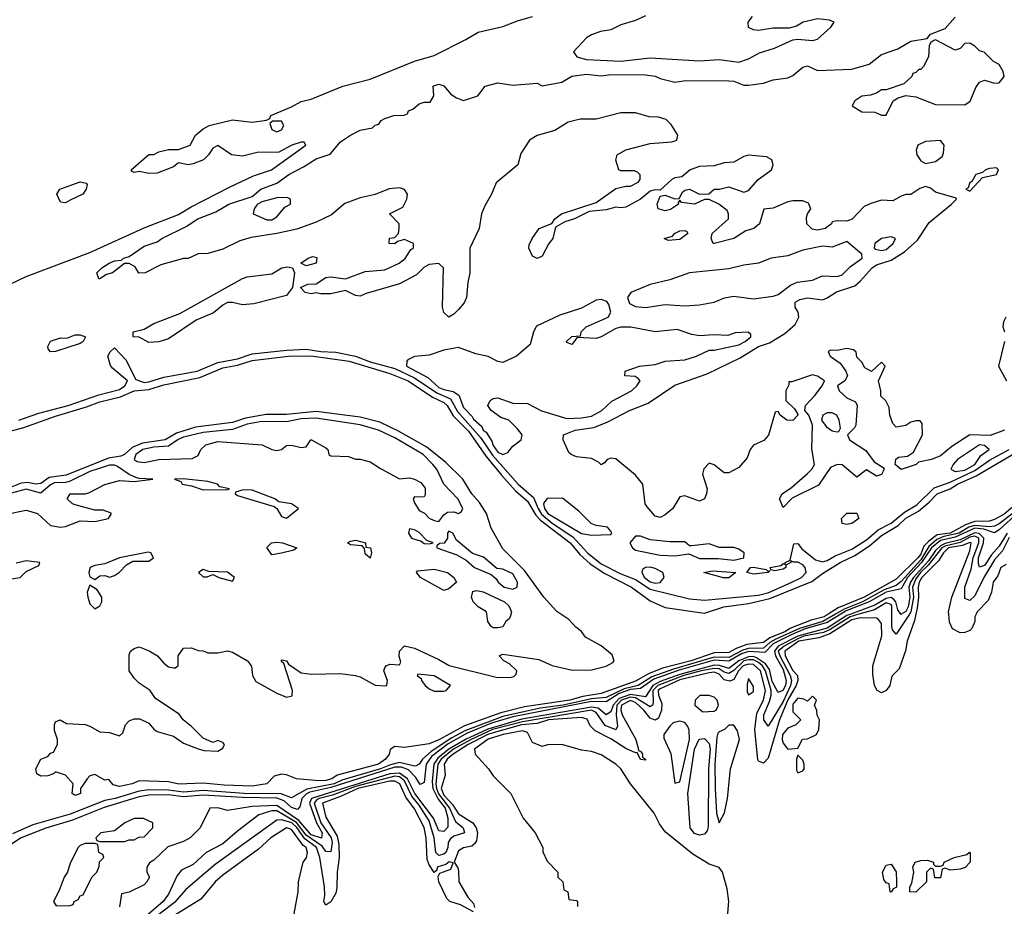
# Model space of a CAD drawing. Header units: inches. Extents: x 2348352 to 2479776, y 460422 to 613655.
# Tile 549 of 590: x 2461384 to 2465390, y 578811 to 582421. Entities that reach past the tile are written whole.
import ezdxf

# ---------------------------------------------------------------- set-up
doc = ezdxf.new("R2010")
doc.units = ezdxf.units.IN
doc.header["$MEASUREMENT"] = 0
doc.layers.add('C4567', color=7, linetype='Continuous')
doc.layers.add('C4568', color=7, linetype='Continuous')

msp = doc.modelspace()

# ---------------------------------------------------------------- linework, layer by layer
at = {"layer": 'C4567', "color": 4}
for points, elevation in [([(2464725.5, 580000), (2464670, 579965.6), (2464580.1, 579939.9), (2464523.4, 579916.6), (2464450, 579879.9), (2464415.9, 579844.1), (2464350, 579848.4), (2464321, 579839), (2464270, 579808.2), (2464210, 579812.4), (2464067.7, 579772.3), (2463963.9, 579736.1), (2463910, 579697), (2463870, 579692.8), (2463822.7, 579677.3), (2463770, 579643), (2463710, 579644), (2463390, 579582.6), (2463303.6, 579556.4), (2463204.4, 579515.6), (2463127.4, 579472.6), (2463059, 579421), (2463037.6, 579390), (2463030, 579315.3), (2463014, 579306), (2462995.6, 579335.6), (2462965.9, 579365.9), (2462937.8, 579377.8), (2462910, 579377.8), (2462650, 579294.4), (2462564.1, 579275.9), (2462550.9, 579269.1), (2462532.1, 579250), (2462524.4, 579215.6), (2462515, 579204.9), (2462490, 579213.7), (2462460.7, 579240.7), (2462430, 579251.7), (2462290, 579253.3), (2462130, 579263.8), (2462050, 579255.8), (2461990, 579264.8), (2461910, 579263.7), (2461870, 579256.9), (2461727.6, 579212.4), (2461598.5, 579161.5), (2461490, 579129.1), (2461390, 579089), (2461317.7, 579042.3)], 16), ([(2464703.3, 580000), (2464652.4, 579970), (2464557.5, 579942.5), (2464461.1, 579898.9), (2464435.6, 579884.4), (2464410, 579861.7), (2464350, 579860.9), (2464326, 579854), (2464270, 579823.6), (2464210, 579824.7), (2464043.7, 579776.3), (2463955.5, 579744.5), (2463900.2, 579710), (2463843.4, 579696.6), (2463770, 579660.8), (2463710, 579656.1), (2463595.3, 579630), (2463502.1, 579617.9), (2463350, 579583), (2463195.1, 579524.9), (2463142.7, 579497.3), (2463058.6, 579441.4), (2463023.2, 579410), (2463010, 579389.6), (2462997.1, 579382.9), (2462990, 579381.1), (2462930, 579395.8), (2462892.6, 579387.4), (2462852, 579370), (2462695.4, 579324.6), (2462663.6, 579310), (2462552, 579288), (2462490, 579252.8), (2462448.5, 579268.5), (2462298, 579270), (2462130, 579281.8), (2462050, 579275.2), (2461990, 579283.7), (2461910, 579284.6), (2461870, 579279.3), (2461773, 579250), (2461730, 579241.8), (2461590, 579185.6), (2461437.2, 579142.8), (2461354.6, 579105.4)], 12), ([(2464673.7, 580000), (2464657.8, 579990), (2464604.4, 579975.6), (2464518.1, 579941.9), (2464500.2, 579930), (2464435.7, 579904.3), (2464410, 579884.9), (2464343.3, 579876.6), (2464299.3, 579860.7), (2464270, 579844.4), (2464210, 579842.3), (2464116.5, 579810), (2464000, 579780), (2463942.1, 579757.9), (2463890, 579727.6), (2463750, 579677.8), (2463674.9, 579665.1), (2463623, 579650), (2463437.6, 579622.4), (2463342.1, 579597.9), (2463194, 579546), (2463090, 579489), (2463050, 579472.3), (2462950, 579457.2), (2462910, 579462), (2462891.1, 579448.9), (2462886.8, 579430), (2462873, 579410), (2462844, 579390), (2462675.4, 579344.6), (2462654.4, 579330), (2462630, 579323.2), (2462601.1, 579321.1), (2462510, 579329.3), (2462470, 579346), (2462450, 579349.3), (2462419.9, 579340.1), (2462390.3, 579309.7), (2462330, 579300.5), (2462216.7, 579303.3), (2462130, 579312.3), (2462031.4, 579308.6), (2461990, 579317), (2461870, 579321.2), (2461842, 579310), (2461790, 579299), (2461764.7, 579304.7), (2461747.3, 579327.3), (2461730, 579324), (2461690, 579348), (2461670, 579342), (2461658, 579330), (2461632, 579290), (2461632, 579270), (2461610, 579262), (2461598, 579270), (2461602, 579310), (2461570, 579344), (2461530, 579358), (2461522, 579350), (2461498.5, 579341.5), (2461470, 579340.9), (2461454, 579350), (2461449.4, 579370), (2461469.5, 579410.5), (2461499, 579421), (2461510, 579434), (2461522, 579438), (2461538, 579470), (2461538, 579490), (2461526.3, 579526.3), (2461526, 579550), (2461530, 579562), (2461549.4, 579570.6), (2461574.4, 579554.4), (2461650.8, 579550.8), (2461670, 579544.7), (2461710, 579521), (2461750, 579518), (2461790, 579504.7), (2461803.1, 579516.9), (2461814, 579550), (2461830, 579566), (2461850, 579574), (2461873.4, 579573.4), (2461910, 579556), (2461930, 579531.3), (2461942.8, 579522.8), (2462010, 579502.8), (2462050, 579474.8), (2462110, 579451.3), (2462134.6, 579445.4), (2462190, 579442), (2462210, 579454), (2462218, 579470), (2462210, 579478), (2462190, 579486), (2462170, 579478), (2462130, 579495.3), (2462083.2, 579543.2), (2462048.7, 579570), (2462032.9, 579592.9), (2461936.4, 579656.4), (2461915.3, 579690), (2461870, 579719), (2461850, 579739), (2461829.5, 579770), (2461830, 579834), (2461835.3, 579850), (2461850, 579861), (2461870, 579866.8), (2461910.4, 579850.3), (2461944.7, 579830), (2461970, 579801), (2461990, 579786), (2462010, 579782), (2462018, 579782), (2462028.4, 579791.6), (2462029.2, 579830), (2462050, 579862), (2462083.6, 579863.6), (2462110, 579852), (2462130, 579851.3), (2462150, 579842.8), (2462190, 579842.8), (2462230, 579851), (2462250, 579846), (2462310.7, 579810.7), (2462319.8, 579799.8), (2462326.8, 579786.8), (2462330.7, 579750), (2462345.5, 579725.5), (2462430, 579678.8), (2462470, 579662.8), (2462492.5, 579667.5), (2462494, 579690), (2462459, 579799), (2462450, 579808), (2462450, 579814), (2462470, 579810.8), (2462477.3, 579797.3), (2462530, 579760.7), (2462570, 579755.5), (2462690, 579758), (2462749.4, 579750.6), (2462770, 579745.5), (2462830, 579710.6), (2462871.9, 579708.1), (2462878, 579710), (2462881.2, 579730), (2462866, 579770), (2462870, 579782), (2462875.3, 579790), (2462890, 579797.3), (2462930, 579794), (2462935.3, 579804.7), (2462928.7, 579828.7), (2462929, 579850), (2462950, 579870.6), (2462990, 579861.6), (2463090, 579815.8), (2463131.8, 579791.8), (2463323.1, 579743.1), (2463378, 579742), (2463394.2, 579745.9), (2463403.7, 579756.3), (2463406.6, 579770), (2463377.7, 579797.7), (2463354, 579810), (2463335.3, 579830), (2463350, 579837.3), (2463496.1, 579816.1), (2463550, 579790.8), (2463632.8, 579772.8), (2463710, 579773.7), (2463770, 579788.8), (2463796.8, 579803.2), (2463802.4, 579810), (2463795.3, 579835.3), (2463750, 579871.2), (2463686.2, 579906.2), (2463669.5, 579930), (2463646.7, 579946.7), (2463618, 579978), (2463586.1, 580000)], 8), ([(2464765.2, 580000), (2464750, 579994.4), (2464670, 579943.5), (2464550, 579910.6), (2464470.7, 579870), (2464455.4, 579850), (2464458.8, 579830), (2464490, 579775.5), (2464503.3, 579730), (2464500.4, 579710), (2464489.6, 579689.6), (2464470, 579681.6), (2464446.1, 579726.1), (2464434.9, 579774.9), (2464418.6, 579798.6), (2464382.5, 579822.5), (2464370, 579827.6), (2464350, 579826.9), (2464310.6, 579810), (2464270, 579778.4), (2464231.5, 579791.5), (2464210, 579792.2), (2464070, 579754.6), (2463990, 579725.9), (2463960.7, 579710), (2463930, 579663.2), (2463870, 579673.3), (2463823.8, 579656.2), (2463799, 579630), (2463790, 579602.4), (2463770.2, 579589.8), (2463737.5, 579617.5), (2463710, 579621.9), (2463427.7, 579572.3), (2463288.2, 579531.8), (2463197.5, 579490), (2463130, 579450.2), (2463085.6, 579414.4), (2463069, 579390), (2463061.7, 579318.3), (2463064.7, 579290), (2463087, 579247), (2463115.6, 579210), (2463126.1, 579170), (2463126.4, 579133.6), (2463110, 579114.8), (2463090, 579118.3), (2463067.6, 579170), (2462991.2, 579270), (2462961.8, 579330), (2462930, 579353.4), (2462890, 579350.7), (2462570.8, 579250), (2462562.6, 579230), (2462591.9, 579150), (2462614.5, 579110), (2462612.2, 579087.8), (2462570, 579101.7), (2462519.5, 579159.5), (2462430, 579220.7), (2462330, 579217.7), (2462230, 579201.2), (2462190, 579212.3), (2462158, 579210), (2462118, 579130), (2462078, 579090), (2462050, 579074), (2461986.8, 579053.2), (2461930, 578998), (2461911.6, 578988.4), (2461902, 578970), (2461902, 578950), (2461912, 578930), (2461902, 578910), (2461890, 578898), (2461830, 578868), (2461798, 578862), (2461790, 578808)], 24), ([(2464798, 580000), (2464763.1, 579990), (2464682.3, 579937.7), (2464654.3, 579925.7), (2464574.9, 579910), (2464550, 579899.8), (2464495.1, 579870), (2464470.7, 579850), (2464476.6, 579830), (2464518.7, 579750), (2464523.9, 579730), (2464521, 579710), (2464490, 579644.5), (2464430, 579544.5), (2464411.5, 579570), (2464412.4, 579590), (2464435.2, 579644.8), (2464441.9, 579670), (2464441.2, 579690), (2464418.8, 579770), (2464406.4, 579790), (2464390, 579803.2), (2464370, 579814.3), (2464350, 579814.8), (2464330, 579809.9), (2464290, 579770.4), (2464270, 579758.1), (2464250, 579764.3), (2464230, 579777.2), (2464210, 579779.6), (2464156.5, 579770), (2464086.7, 579750), (2463980.8, 579710), (2463960.7, 579690), (2463961.1, 579638.9), (2463958.9, 579630), (2463950, 579623.5), (2463890, 579658.9), (2463870, 579661.8), (2463832.2, 579650), (2463813.9, 579630), (2463810.6, 579590.6), (2463815.8, 579544.2), (2463810.3, 579529.8), (2463766.3, 579546.3), (2463730, 579599.8), (2463710, 579609.2), (2463430, 579562.2), (2463308.3, 579530), (2463221.4, 579490), (2463149.1, 579450), (2463098.6, 579410), (2463085.8, 579390), (2463076.9, 579310), (2463079.5, 579290), (2463088.5, 579268.5), (2463133.2, 579210), (2463156.7, 579156.7), (2463188.2, 579130), (2463193.4, 579110), (2463150, 579096.8), (2463135.3, 579084.7), (2463126.9, 579070), (2463126, 579050), (2463118.6, 579030), (2463110, 579022.9), (2463090, 579017.8), (2463077.2, 579030), (2463070.8, 579090), (2463050, 579159.2), (2463010, 579222.9), (2462979.4, 579259.4), (2462950, 579321), (2462930, 579337.6), (2462910, 579340.9), (2462750, 579298.9), (2462657.2, 579262.8), (2462602.4, 579250), (2462590, 579241.4), (2462582, 579230), (2462610, 579150.3), (2462650.8, 579090), (2462655.6, 579070), (2462650, 579033.2), (2462630, 579033.6), (2462615.4, 579055.4), (2462550, 579100.4), (2462510, 579152.1), (2462430, 579199.5), (2462410, 579199.8), (2462357.3, 579182.7), (2462270, 579116.9), (2462210, 579065.1), (2462143, 579030), (2462090, 578981.6), (2462042, 578958), (2462024.3, 578935.7), (2461990, 578859.6), (2461967.6, 578830), (2461808, 578692)], 28), ([(2465030.3, 580000), (2465025.1, 579974.9), (2464995.5, 579890), (2464988.5, 579851.5), (2464962.8, 579777.2), (2464932.8, 579747.2), (2464924.9, 579710), (2464910, 579689.4), (2464890, 579679.5), (2464873.2, 579690), (2464862.7, 579710), (2464855.3, 579755.3), (2464856, 579790), (2464891.9, 579911.9), (2464890, 579962), (2464878.7, 579978.7), (2464870, 579983.7), (2464805.5, 579985.5), (2464770, 579977.2), (2464680.1, 579919.9), (2464636.1, 579903.9), (2464554.7, 579890), (2464497.6, 579850), (2464498, 579830), (2464530, 579771.5), (2464549.2, 579750), (2464549.5, 579730), (2464543.7, 579710), (2464510, 579650.8), (2464476, 579570), (2464430, 579414), (2464410, 579393.2), (2464390, 579401.2), (2464387.1, 579407.1), (2464375, 579530), (2464383.4, 579596.6), (2464410, 579650.4), (2464418.3, 579690), (2464398, 579770), (2464370, 579795.3), (2464350, 579797.3), (2464328.3, 579790), (2464309.1, 579770), (2464290, 579734.5), (2464273, 579727), (2464250, 579732.8), (2464230, 579756.3), (2464210, 579763.4), (2464190, 579761.8), (2464070, 579732.6), (2463990, 579695.6), (2463982.5, 579690), (2463983, 579670), (2463996.3, 579636.3), (2463995.9, 579610), (2463982.8, 579577.3), (2463970, 579568.3), (2463950, 579576.4), (2463924, 579610), (2463890, 579641.2), (2463870, 579648.3), (2463832.2, 579630), (2463829.6, 579610), (2463835.2, 579590), (2463890.4, 579490), (2463903.6, 579443.6), (2463910, 579442), (2463918, 579430), (2463918, 579418), (2463930.5, 579410.5), (2463930, 579406), (2463910, 579409), (2463896.4, 579436.4), (2463890, 579435.3), (2463850, 579453.3), (2463790, 579493.1), (2463725.4, 579525.4), (2463705.1, 579545.1), (2463693.2, 579573.2), (2463670, 579579.3), (2463536, 579570), (2463490, 579555.7), (2463425.3, 579550), (2463291.2, 579511.2), (2463208.7, 579470), (2463147.8, 579430), (2463123.8, 579410), (2463111.6, 579390), (2463115.8, 579344.2), (2463099.4, 579290), (2463110, 579263.2), (2463145.2, 579225.2), (2463170, 579186.7), (2463227.2, 579150), (2463240.9, 579130), (2463246.5, 579110), (2463242.4, 579077.6), (2463234.6, 579065.4), (2463223.8, 579056.2), (2463190, 579049.2), (2463170, 579037.2), (2463151.3, 578990), (2463166.8, 578966.8), (2463170, 578954), (2463170.7, 578910), (2463207.7, 578847.7), (2463230, 578822), (2463234.8, 578805.2)], 32), ([(2463382.5, 580000), (2463382, 579998), (2463376.8, 579983.2), (2463362, 579970), (2463350, 579948.7), (2463330, 579944), (2463310, 579945.2), (2463302, 579950), (2463288.7, 579970), (2463285.2, 580000)], 8), ([(2465004.1, 580000), (2464950, 579919.3), (2464935.9, 579935.9), (2464933.3, 579950), (2464932.7, 580000)], 28), ([(2464971.2, 580000), (2464970, 579999.3), (2464969.5, 580000)], 24), ([(2465275.6, 580000), (2465270.8, 579990), (2465271, 579970), (2465257.5, 579942.5), (2465250, 579934), (2465230, 579925.2), (2465210, 579924), (2465180.1, 579940.1), (2465167, 579967), (2465164.4, 580000)], 32), ([(2464262, 578750), (2464269.4, 578830.6), (2464262.5, 578882.5), (2464244, 578950), (2464230, 578968.7), (2464190, 578982), (2464123.2, 579023.2), (2464010, 579114), (2463986.8, 579146.8), (2463965.2, 579190), (2463869.6, 579309.6), (2463829.6, 579370), (2463809.4, 579390), (2463750, 579427), (2463710, 579440.9), (2463670, 579446), (2463590, 579469), (2463531.6, 579468.4), (2463510, 579462), (2463470, 579478), (2463450, 579518), (2463430, 579525.2), (2463351, 579510), (2463290, 579490.9), (2463234, 579450), (2463238, 579430), (2463292, 579370), (2463310, 579342), (2463382, 579270), (2463432, 579170), (2463482, 579110), (2463512, 579050), (2463512.7, 579032.7), (2463530, 578994), (2463574, 578950), (2463574, 578930), (2463594, 578910), (2463598, 578878), (2463614, 578870), (2463618, 578838), (2463650, 578834), (2463654, 578830), (2463654, 578810)], 36), ([(2463230, 578788), (2463177.2, 578817.2), (2463134, 578830), (2463122, 578842), (2463089, 578910), (2463087.3, 578932.7), (2463094, 578946), (2463138, 578962), (2463148, 578988), (2463131.9, 578991.9), (2463118.6, 578981.4), (2463082.8, 578970), (2463082, 578958), (2463070, 578948), (2463050, 578979), (2463041.5, 579001.5), (2463038.2, 579090), (2463030, 579131.8), (2462990, 579207.3), (2462955.4, 579255.4), (2462930.6, 579310), (2462910, 579320.7), (2462890, 579320.8), (2462760.3, 579290), (2462690, 579257.5), (2462615.8, 579230), (2462630, 579174), (2462676.3, 579096.3), (2462682.7, 579062.7), (2462684.6, 579010), (2462676.5, 578950), (2462674.6, 578885.4), (2462670, 578864), (2462650, 578829), (2462630, 578815.3), (2462621.2, 578830), (2462625.6, 578854.4), (2462624.4, 578890), (2462605.8, 579010), (2462591.8, 579050), (2462544.9, 579084.9), (2462511.9, 579131.9), (2462491, 579150), (2462450, 579163.2), (2462430, 579161), (2462179, 578981), (2462060.3, 578879.7), (2462013.7, 578826.4), (2461910, 578745.8)], 32), ([(2462496, 578750), (2462517.2, 578870), (2462519, 578910), (2462537.2, 578990), (2462551.5, 579008.5), (2462555.6, 579030), (2462549.6, 579050), (2462537.8, 579057.8), (2462490, 579124), (2462470, 579130.7), (2462406, 579090), (2462356.1, 579043.9), (2462210, 578937.6), (2462179.3, 578910), (2462120.6, 578839.4), (2461930, 578722.3)], 36)]:
    msp.add_lwpolyline(points, dxfattribs=dict(at, elevation=elevation))
for points, elevation in [([(2463003.6, 579756.4), (2463002, 579750), (2463018, 579738), (2463018.8, 579730), (2463034, 579710), (2463050, 579696.3), (2463070, 579686.4), (2463110, 579686.7), (2463119, 579690), (2463137.2, 579710), (2463070, 579749.4)], 8), ([(2464350, 579738), (2464344.5, 579715.5), (2464344.5, 579684.5), (2464350, 579672), (2464370, 579684.7), (2464370, 579706)], 36), ([(2464190, 579669), (2464151.3, 579668.7), (2464132, 579650), (2464131.3, 579630), (2464163, 579603), (2464210, 579604.7), (2464218, 579610), (2464228, 579630), (2464222, 579650), (2464210, 579662)], 36), ([(2464610, 579666), (2464590, 579646), (2464574.6, 579654.6), (2464550, 579658.4), (2464530, 579634), (2464530, 579602), (2464562, 579570), (2464542, 579550), (2464510, 579536.2), (2464488.4, 579510), (2464486.2, 579490), (2464490, 579474.8), (2464510, 579450.7), (2464550, 579454), (2464569.2, 579490.8), (2464590, 579492), (2464626, 579510), (2464635.3, 579530), (2464638, 579570), (2464628.4, 579588.4), (2464627.3, 579607.3), (2464618, 579630), (2464626, 579650)], 36), ([(2464070, 579565.1), (2464042.9, 579557.1), (2464030, 579544.5), (2464005.5, 579510), (2464004.4, 579495.6), (2464032.8, 579432.7), (2464050, 579312), (2464070, 579318), (2464109.7, 579490), (2464108.1, 579528.1), (2464102.7, 579542.7), (2464090, 579559.3)], 36), ([(2464290, 579548), (2464270, 579548), (2464252, 579530), (2464230, 579521.2), (2464224.4, 579515.6), (2464220.8, 579499.2), (2464212, 579390), (2464213.2, 579290), (2464218.9, 579190), (2464230, 579150.8), (2464251.5, 579191.5), (2464264, 579250), (2464275.8, 579370), (2464312.3, 579490), (2464305.2, 579525.2)], 36), ([(2464150, 579099.8), (2464130, 579107.4), (2464111.9, 579130), (2464102.7, 579270), (2464130, 579450.5), (2464149.2, 579490.8), (2464170, 579494.4), (2464190, 579473.7), (2464193.5, 579450), (2464186.7, 579370), (2464185.4, 579134.6), (2464181.5, 579118.5), (2464170, 579103.9)], 32), ([(2464550, 579426), (2464544.7, 579410), (2464545.4, 579365.4), (2464550, 579354), (2464570, 579362), (2464575.3, 579370), (2464575.3, 579390), (2464570, 579406)], 36), ([(2461850, 579168.7), (2461812, 579150), (2461770, 579118), (2461714, 579110), (2461694, 579090), (2461698, 579078), (2461710, 579074), (2461810, 579074), (2461830, 579082), (2461850, 579082), (2461868.4, 579091.6), (2461890, 579094), (2461926, 579130), (2461926, 579150), (2461888.4, 579168.4)], 24), ([(2461690, 579066), (2461650, 579066), (2461630, 579058), (2461622, 579050), (2461590, 578986), (2461578, 578950), (2461564.7, 578930), (2461545.4, 578874.6), (2461522, 578830), (2461532.7, 578812.7), (2461590, 578814), (2461602, 578818), (2461606, 578830), (2461622, 578838), (2461630, 578854), (2461642, 578858), (2461678, 578930), (2461698, 578950), (2461707.3, 578972.7), (2461708.4, 578991.6), (2461726, 579010), (2461722, 579022), (2461706, 579030), (2461702, 579062)], 24), ([(2465170, 578958), (2465150, 578966), (2465138, 578962), (2465130, 578926), (2465107.3, 578927.3), (2465102, 578962), (2465090, 578966), (2465074, 578950), (2465074, 578910), (2465030, 578868.7), (2465006, 578870), (2465006, 578890), (2465014.6, 578905.4), (2465022, 578950), (2465018, 578970), (2465028, 578990), (2465050, 578997.3), (2465078, 578998), (2465102, 578990), (2465102, 578982), (2465110, 578974), (2465130, 578974), (2465142, 578978), (2465146, 578990), (2465186, 579010), (2465238, 579022), (2465249, 579031), (2465252, 579030), (2465251.3, 578990), (2465230.7, 578969.3), (2465210, 578962)], 32), ([(2464930, 578868), (2464926, 578870), (2464922, 578902), (2464910, 578906), (2464900.4, 578920.4), (2464895.3, 578950), (2464910, 578978), (2464930, 578982), (2464950.8, 578950.8), (2464952, 578910), (2464952, 578888), (2464938, 578882)], 32)]:
    msp.add_lwpolyline(points, close=True, dxfattribs=dict(at, elevation=elevation))
at = {"layer": 'C4568', "color": 4}
for points, elevation in [([(2461250, 581298.7), (2461410, 581375.6), (2461670, 581472.9), (2461890, 581572.7), (2462030, 581627.9), (2462081.2, 581658.8), (2462240.4, 581739.6), (2462335.6, 581784.4), (2462409.2, 581810), (2462548, 581910), (2462542, 581922), (2462530, 581922), (2462492, 581910), (2462438.8, 581881.2), (2462350, 581879.3), (2462290, 581865.2), (2462246, 581870), (2462190, 581908), (2462170, 581898), (2462152, 581870), (2462132, 581850), (2462090, 581834), (2462069.2, 581829.2), (2462030, 581838), (2462010, 581822), (2461943.6, 581796.4), (2461910, 581794), (2461870, 581802), (2461850, 581798), (2461842, 581802), (2461838, 581810), (2461910, 581871.3), (2461930, 581872), (2461950, 581882), (2461990, 581892), (2462030, 581892), (2462078, 581910), (2462099, 581950), (2462130, 581976.3), (2462155.3, 581990), (2462250, 582012.7), (2462330, 582004), (2462388, 582012), (2462402, 582018), (2462406, 582030), (2462490, 582065.5), (2462530, 582088), (2462570, 582096.4), (2462699, 582150), (2462810, 582178), (2462990, 582251.8), (2463070, 582275.3), (2463199.7, 582340.2), (2463250, 582370.3), (2463350, 582392.7), (2463410, 582416.5), (2463470, 582433.6)], 16), ([(2465391, 580750), (2465332.7, 580727.3), (2465250, 580729.7), (2465177, 580683), (2465130, 580645.2), (2465094, 580630), (2465041, 580619), (2465032, 580610), (2464970, 580589), (2464946, 580610), (2464948.4, 580631.6), (2464960.4, 580639.6), (2464996.4, 580643.6), (2465020.4, 580659.6), (2465058, 580730), (2465056.4, 580776.4), (2465047.3, 580787.3), (2465030, 580788), (2465010, 580782), (2464990, 580768.7), (2464950, 580762), (2464936.5, 580776.5), (2464924, 580810), (2464922, 580842), (2464908.4, 580868.4), (2464888, 580888), (2464888, 580910), (2464878, 580950), (2464906, 581010), (2464890, 581026), (2464850, 580988), (2464823.1, 581003.1), (2464810, 581026), (2464790, 581046), (2464787.3, 581067.3), (2464776.4, 581076.4), (2464750, 581082), (2464710, 581074), (2464684.7, 581075.3), (2464674, 581070), (2464682, 581050), (2464722, 581022), (2464746, 580990), (2464752, 580970), (2464742, 580950), (2464712, 580930), (2464718, 580910), (2464750, 580881), (2464784.7, 580864.7), (2464792, 580850), (2464786, 580770), (2464781, 580759), (2464752, 580730), (2464761, 580710), (2464827.1, 580667.1), (2464860.7, 580620.7), (2464898, 580598), (2464902, 580590), (2464891, 580569), (2464870, 580562), (2464830, 580588), (2464790, 580558), (2464730, 580607.6), (2464710, 580609.7), (2464683.2, 580596.8), (2464634.1, 580525.9), (2464527.4, 580472.6), (2464490, 580434), (2464475.1, 580470), (2464486.6, 580490), (2464524.2, 580515.8), (2464590, 580572.4), (2464607.6, 580590), (2464617.6, 580610), (2464606.8, 580673.2), (2464609.3, 580770), (2464595.3, 580810), (2464578, 580830), (2464582, 580850), (2464619, 580890), (2464648.7, 580930), (2464658, 580950), (2464630, 580968.7), (2464610, 580974), (2464526, 580946), (2464514, 580946), (2464514, 580934), (2464502, 580910), (2464502, 580870), (2464536.9, 580836.9), (2464552, 580812), (2464530, 580788.7), (2464506, 580790), (2464478, 580810), (2464470, 580826), (2464458, 580822), (2464430.4, 580729.6), (2464412.4, 580707.6), (2464370, 580688.7), (2464356, 580670), (2464343.5, 580636.5), (2464310, 580598), (2464270, 580575.3), (2464250, 580575.3), (2464210, 580608), (2464190, 580615.3), (2464167.5, 580592.5), (2464162.8, 580570), (2464180.7, 580510), (2464179.1, 580490), (2464170.4, 580469.6), (2464150, 580460.9), (2464090, 580482), (2464070, 580478), (2464041, 580430), (2464010, 580404), (2463990, 580394), (2463970, 580399), (2463936.6, 580436.6), (2463929.4, 580450), (2463919.3, 580530), (2463890, 580566), (2463810, 580633.2), (2463790, 580635.3), (2463774, 580630), (2463763.6, 580616.4), (2463750, 580608.7), (2463739.3, 580619.3), (2463710, 580634), (2463650, 580641.2), (2463628, 580650), (2463619, 580659), (2463596, 580710), (2463597.2, 580730), (2463644, 580750), (2463719.8, 580760.2), (2463776.6, 580783.4), (2463865.2, 580830), (2463940.6, 580859.4), (2464050, 580932.7), (2464181.3, 580978.7), (2464315.8, 581044.2), (2464390, 581090.2), (2464434.5, 581105.5), (2464497.7, 581142.3), (2464539.8, 581180.2), (2464553.6, 581210), (2464551.6, 581230), (2464539.5, 581250), (2464539.3, 581270), (2464558.7, 581281.3), (2464590, 581288.7), (2464650, 581280.4), (2464670, 581288), (2464707.2, 581312.8), (2464782.5, 581337.5), (2464804.4, 581355.6), (2464852, 581410), (2464870, 581423.1), (2464930, 581441.1), (2464983.9, 581476.1), (2465036.4, 581523.6), (2465085.1, 581594.9), (2465175.3, 581670), (2465195.3, 581690), (2465194.6, 581694.6), (2465110, 581719), (2465090, 581735.3), (2465070, 581742), (2465046.4, 581733.6), (2465010, 581708.7), (2464990, 581708.7), (2464970, 581702), (2464936.9, 581683.1), (2464890, 581685.2), (2464847.1, 581672.9), (2464820.5, 581659.5), (2464771.8, 581608.2), (2464750, 581600.9), (2464710, 581602), (2464690, 581598), (2464686.8, 581590), (2464661, 581570), (2464630, 581563.6), (2464607.9, 581567.9), (2464587, 581590), (2464585.4, 581614.6), (2464589.6, 581630.4), (2464602.7, 581650), (2464594.2, 581674.2), (2464570, 581683.7), (2464530, 581683.7), (2464510, 581679.3), (2464450, 581653.2), (2464411.3, 581648.7), (2464394, 581590), (2464371, 581570), (2464338.8, 581561.2), (2464290, 581529.4), (2464209.3, 581509.3), (2464206, 581510), (2464198, 581530), (2464202, 581550), (2464268.7, 581610), (2464268.7, 581630), (2464263.1, 581643.1), (2464228.9, 581668.9), (2464190, 581688), (2464170, 581688), (2464130, 581669.3), (2464076.4, 581676.4), (2464070, 581686), (2464063.6, 581676.4), (2464064.7, 581670), (2464032.4, 581647.6), (2464010, 581642.9), (2463982, 581650), (2463977.2, 581670), (2463990, 581702), (2464010, 581706), (2464050, 581691.3), (2464068, 581692), (2464081.5, 581718.5), (2464090, 581726), (2464108.9, 581731.1), (2464150, 581710.8), (2464188.7, 581711.3), (2464210, 581731), (2464231.1, 581731.1), (2464270, 581740.7), (2464330, 581718), (2464350, 581724.7), (2464389.2, 581770), (2464442.7, 581810), (2464449.3, 581830), (2464444, 581850), (2464422.5, 581862.5), (2464350, 581869.5), (2464330, 581863.7), (2464290, 581840.9), (2464250, 581838), (2464210, 581826), (2464150, 581822.7), (2464112, 581810), (2464078.8, 581781.2), (2464050, 581777.2), (2464038, 581770), (2463990, 581726), (2463970, 581728), (2463950, 581722), (2463910.7, 581689.3), (2463850, 581657.2), (2463830, 581654), (2463810, 581657.2), (2463770, 581646.6), (2463700.7, 581639.3), (2463642, 581610), (2463602, 581598), (2463564.7, 581575.3), (2463553.4, 581530), (2463537.3, 581510), (2463510, 581458), (2463490, 581448), (2463470, 581458), (2463455.3, 581490), (2463456.4, 581503.6), (2463468.7, 581530), (2463498, 581570), (2463549, 581591), (2463562, 581610), (2463588.7, 581630), (2463730, 581676.3), (2463810, 581733.4), (2463850, 581742.8), (2463870, 581742.8), (2463901.2, 581758.8), (2463909, 581770), (2463908.9, 581788.9), (2463898.6, 581798.6), (2463885.2, 581805.2), (2463830, 581805.2), (2463822, 581810), (2463809.3, 581849.3), (2463815.3, 581870), (2463850, 581890.6), (2463950, 581917.1), (2464037.2, 581922.8), (2464058, 581930), (2464062, 581950), (2464034.5, 581994.5), (2464014.2, 582014.2), (2463983.3, 582023.3), (2463945.8, 582025.8), (2463890, 582040.9), (2463830, 582040.9), (2463730, 582015.1), (2463664.5, 582015.5), (2463615.9, 582004.1), (2463562, 581970), (2463490, 581949.2), (2463458, 581930), (2463423.5, 581876.5), (2463410.6, 581830), (2463323.4, 581756.6), (2463304, 581710), (2463276.8, 581663.2), (2463262.8, 581630), (2463253.4, 581570), (2463216.3, 581490), (2463216.3, 581390), (2463207.3, 581350), (2463202, 581290), (2463192.2, 581267.8), (2463170, 581241.2), (2463150, 581221.2), (2463130, 581209.2), (2463110, 581228.7), (2463104.5, 581250), (2463108, 581410), (2463090, 581428), (2463050, 581424), (2463028, 581412), (2462998, 581382), (2462930, 581345.2), (2462794, 581306), (2462770, 581295.3), (2462750, 581298), (2462710, 581318), (2462650, 581304), (2462610, 581304), (2462590, 581308.7), (2462570, 581304), (2462546, 581310), (2462526, 581330), (2462556.4, 581343.6), (2462590, 581344.7), (2462630, 581371), (2462650, 581374), (2462710, 581366), (2462790, 581394.8), (2462870, 581402.8), (2462928, 581430), (2462952.1, 581447.9), (2462975.3, 581484.7), (2462986, 581490), (2462986, 581510), (2462950, 581526), (2462922, 581518), (2462910, 581508), (2462888, 581510), (2462889.1, 581530.9), (2462910, 581534), (2462926, 581550), (2462928, 581570), (2462928, 581590), (2462888.7, 581630), (2462943.1, 581656.9), (2462959, 581690), (2462962, 581710), (2462949.3, 581729.3), (2462930, 581736), (2462888, 581732), (2462830, 581709.3), (2462770, 581695.3), (2462707.7, 581672.3), (2462653.2, 581626.8), (2462590, 581596), (2462512.3, 581567.7), (2462430, 581549.6), (2462325.8, 581534.2), (2462280.3, 581519.7), (2462210, 581486.6), (2462149, 581469), (2462110, 581468), (2462070, 581448.7), (2462050, 581448.7), (2461958, 581422), (2461894, 581390), (2461869, 581389), (2461854.6, 581414.6), (2461830, 581428), (2461810, 581428), (2461762, 581390), (2461736.9, 581383.1), (2461710, 581366), (2461706, 581366), (2461698, 581390), (2461718, 581410), (2461748.7, 581430), (2461770, 581438.8), (2461798, 581442), (2461806, 581450), (2461830, 581456), (2461890, 581498.8), (2461943.2, 581516.8), (2461962, 581530), (2462061.5, 581578.5), (2462109, 581610), (2462182, 581638), (2462235.3, 581670), (2462330, 581701), (2462365.2, 581730), (2462430, 581755.5), (2462479.3, 581790), (2462539.1, 581820.9), (2462590, 581854), (2462647.3, 581872.7), (2462690, 581924), (2462730, 581950.5), (2462770, 581970.5), (2462819.3, 581980.7), (2462830, 581990.8), (2462844.7, 581995.3), (2462855.3, 582010), (2462870, 582018.8), (2462906, 582030), (2462948, 582032), (2462962, 582038), (2462966, 582050), (2462983.1, 582056.9), (2463010, 582078), (2463030, 582084.7), (2463054.6, 582085.4), (2463068.7, 582110), (2463066, 582150), (2463068.9, 582151.1), (2463090, 582158), (2463110, 582152), (2463138, 582118), (2463162, 582102), (2463190, 582091.3), (2463248, 582110), (2463278, 582150), (2463330, 582164), (2463390, 582154), (2463490, 582162), (2463510, 582152), (2463590, 582166), (2463630, 582190.6), (2463690, 582198.4), (2463750, 582192.7), (2463790, 582197.6), (2463930, 582195.8), (2463970, 582190.4), (2463990, 582180.7), (2464050, 582166.8), (2464093.2, 582173.2), (2464270, 582172.2), (2464290.3, 582170.3), (2464330, 582154), (2464350, 582154), (2464410, 582162), (2464450, 582176.3), (2464510, 582184), (2464530, 582194), (2464570, 582227.3), (2464590, 582233.4), (2464630, 582213.4), (2464770, 582219.1), (2464840.2, 582239.8), (2464890, 582279.1), (2464957.5, 582302.5), (2465010, 582333.4), (2465076.4, 582343.6), (2465090, 582362), (2465150, 582384.7), (2465190, 582431)], 12), ([(2463930, 582436.9), (2463890, 582418), (2463830, 582399.6), (2463790, 582378.7), (2463747.5, 582372.5), (2463710, 582359.6), (2463690, 582346.6), (2463638, 582290), (2463651.3, 582270), (2463690, 582258.4), (2463830, 582252), (2463950, 582265.5), (2464150, 582253.4), (2464230, 582258.8), (2464310, 582248), (2464350, 582260.7), (2464394.8, 582285.2), (2464455.9, 582304.1), (2464530, 582338.8), (2464550, 582342), (2464610, 582335.5), (2464621.2, 582338.8), (2464630, 582342), (2464684, 582390), (2464698, 582410), (2464679.3, 582419.3), (2464630, 582423.7), (2464572, 582410), (2464545.2, 582394.8), (2464514.4, 582385.6), (2464450, 582386), (2464390, 582377.2), (2464370, 582379), (2464349.1, 582389.1), (2464348.7, 582410), (2464366.2, 582433.8)], 16), ([(2465396, 581210), (2465386.8, 581190), (2465384.9, 581170), (2465390.8, 581149.2)], 12), ([(2465391.3, 581110), (2465366.8, 581010), (2465399.1, 580950)], 12), ([(2461310, 580735.2), (2461400.4, 580759.6), (2461530, 580806), (2461656.2, 580843.8), (2461710, 580865.4), (2461794.5, 580885.5), (2461850, 580910.2), (2461910, 580915.2), (2461970, 580933.4), (2462116.5, 580963.5), (2462210, 581002.9), (2462270, 581013.5), (2462330, 581032.9), (2462478, 581050), (2462570, 581052), (2462724, 581030), (2462890, 580980.2), (2462965.3, 580950), (2463063.5, 580883.5), (2463110, 580862.2), (2463122.8, 580850), (2463148.1, 580808.1), (2463210, 580744.7), (2463281.5, 580641.5), (2463345.3, 580565.3), (2463402.1, 580502.1), (2463450, 580460.2), (2463483.9, 580403.9), (2463502.6, 580382.7), (2463624.4, 580290), (2463663.2, 580243.2), (2463705.2, 580205.2), (2463765.3, 580165.3), (2463874, 580110), (2463950, 580054.9), (2464010, 580026.7), (2464170, 580003.7), (2464249, 580030), (2464350, 580043.5), (2464435.8, 580064.2), (2464606.9, 580133.1), (2464650, 580165.7), (2464723, 580210), (2464781.5, 580238.5), (2464841.9, 580278.1), (2464890, 580321.1), (2464959, 580361), (2464990, 580390.8), (2465040.5, 580419.5), (2465084.3, 580455.7), (2465116.9, 580490), (2465170, 580510.1), (2465199.7, 580530), (2465276.2, 580563.8), (2465440.2, 580659.8)], 8), ([(2461381.2, 580790), (2461461.4, 580818.6), (2461580.9, 580850), (2461706.5, 580893.5), (2461790, 580915.2), (2461812.4, 580930), (2461822.9, 580950), (2461761.4, 581001.4), (2461753.1, 581013.1), (2461742.7, 581050), (2461752.3, 581067.7), (2461770, 581084.7), (2461816.1, 581036.1), (2461856.3, 580956.3), (2461890, 580944), (2461910, 580945.9), (2461970, 580964.8), (2462106.6, 580990), (2462190, 581024.5), (2462270, 581039.8), (2462330, 581060.1), (2462470, 581075.7), (2462550, 581079.2), (2462610, 581069), (2462670, 581066.5), (2462750.1, 581050.1), (2462810, 581027.7), (2462910, 581000.1), (2462990, 580962), (2463081.4, 580901.4), (2463137, 580877), (2463165, 580825), (2463258.9, 580718.9), (2463307.2, 580647.2), (2463412.6, 580530), (2463475, 580475), (2463493.4, 580430), (2463507.8, 580407.8), (2463550, 580370.1), (2463634.4, 580314.4), (2463694.4, 580250), (2463750, 580204.6), (2463830, 580164.3), (2463890, 580140.7), (2463950, 580101.4), (2464110, 580062.6), (2464170, 580057.5), (2464390, 580077.4), (2464431.7, 580088.3), (2464525.1, 580130), (2464565.1, 580150), (2464584.7, 580170), (2464580.5, 580190), (2464570, 580201.6), (2464550, 580211.8), (2464532.3, 580212.3), (2464522, 580218), (2464522, 580210), (2464500.7, 580199.3), (2464500.7, 580190), (2464490, 580182.9), (2464456.4, 580176.4), (2464440.4, 580180.4), (2464438, 580190), (2464481.5, 580198.5), (2464490, 580206), (2464498, 580202), (2464498, 580210), (2464519.5, 580220.5), (2464534, 580286), (2464550, 580287.7), (2464566.6, 580266.6), (2464622, 580222), (2464650, 580213.8), (2464670, 580219), (2464701.7, 580238.3), (2464770, 580265.2), (2464830, 580302.2), (2464876.8, 580343.2), (2464930, 580371), (2464984, 580416), (2465034.9, 580445.1), (2465104.9, 580515.1), (2465170, 580537.6), (2465270, 580585.1), (2465330, 580627.5), (2465409.7, 580670)], 12), ([(2463586.1, 580000), (2463570, 580011.1), (2463516.8, 580070), (2463438.5, 580178.5), (2463350, 580265.6), (2463302, 580350), (2463283, 580410), (2463254.3, 580454.3), (2463223.5, 580490), (2463187.1, 580550), (2463118.3, 580618.3), (2463040, 580680), (2462925.5, 580745.5), (2462850, 580782.2), (2462770, 580802), (2462590, 580825.6), (2462470, 580812.9), (2462387.5, 580812.5), (2462302.2, 580797.8), (2462250, 580780.6), (2462099, 580761), (2462022.8, 580737.2), (2461975.5, 580710), (2461883.6, 580696.4), (2461841.6, 580678.4), (2461810, 580649.8), (2461795.9, 580644.1), (2461745, 580635), (2461573.7, 580566.3), (2461503.5, 580556.5), (2461470, 580532.4), (2461450, 580529), (2461416.1, 580536.1), (2461390, 580533.6), (2461350, 580517.1)], 8), ([(2461330, 580406.7), (2461410, 580423.8), (2461456, 580410), (2461510, 580361), (2461550, 580354.8), (2461570, 580357.3), (2461630, 580380.7), (2461690, 580378), (2461746, 580390), (2461758, 580410), (2461750, 580414), (2461723.1, 580423.1), (2461690, 580424), (2461610, 580445.6), (2461599, 580450), (2461577.2, 580470), (2461589.8, 580490.2), (2461650, 580490.3), (2461665.6, 580494.4), (2461730, 580528), (2461790, 580544.4), (2461850, 580540.7), (2461926, 580550), (2461870, 580552.3), (2461856.6, 580556.6), (2461829.3, 580569.3), (2461782, 580602), (2461770, 580607.3), (2461750, 580607), (2461670, 580580.5), (2461590, 580541.2), (2461570, 580535.7), (2461525.6, 580534.4), (2461510, 580526.6), (2461470, 580492.8), (2461410, 580509), (2461310, 580481.7)], 12), ([(2465423.6, 580436.4), (2465390, 580407.2), (2465350, 580385), (2465330, 580378.2), (2465270, 580377.4), (2465234.8, 580365.2), (2465170.3, 580330), (2465117.4, 580322.6), (2465082.6, 580297.4), (2465063.4, 580276.6), (2465050, 580244.5), (2465038.3, 580230), (2464950, 580142.6), (2464820.3, 580070), (2464714.5, 580025.5), (2464673.7, 580000)], 8), ([(2465461.1, 580438.9), (2465370, 580367.7), (2465350, 580358.2), (2465330, 580355.6), (2465270, 580361.8), (2465246.1, 580353.9), (2465206.1, 580330), (2465144.1, 580315.9), (2465116, 580304), (2465083.8, 580276.2), (2465050, 580221.7), (2464970, 580133), (2464950, 580117.3), (2464901.1, 580098.9), (2464813.2, 580050), (2464739, 580021), (2464703.3, 580000)], 12), ([(2465446.4, 580413.5), (2465370, 580343.9), (2465350, 580332), (2465306.7, 580346.7), (2465270, 580350.5), (2465190, 580314.1), (2465130, 580300.1), (2465093.7, 580270), (2465052.8, 580210), (2464996.6, 580150), (2464970, 580103.9), (2464910, 580089.6), (2464841, 580050), (2464746.8, 580013.2), (2464725.5, 580000)], 16), ([(2465401.3, 580330), (2465370, 580276.5), (2465338.6, 580241.4), (2465310, 580198.5), (2465290, 580191.8), (2465285.2, 580205.2), (2465285.7, 580230), (2465305.8, 580290), (2465306.6, 580310), (2465288.2, 580328.2), (2465270, 580331.2), (2465210, 580302.5), (2465150, 580288.1), (2465130, 580278.2), (2465110, 580259.1), (2465082.1, 580217.9), (2465020.7, 580150), (2465008, 580130), (2465002.4, 580110), (2465006.2, 580070), (2464998.8, 580030), (2464990, 580010.8), (2464971.2, 580000)], 24), ([(2465410, 580312.9), (2465382.5, 580257.5), (2465350, 580220.8), (2465307.2, 580150), (2465270, 580074.5), (2465250, 580056.2), (2465230, 580064), (2465229.8, 580110), (2465255.9, 580184.1), (2465264.2, 580230), (2465287.1, 580290), (2465286, 580310), (2465270, 580317.4), (2465250, 580313.4), (2465210, 580292.5), (2465150, 580277.4), (2465135.7, 580270), (2465080.9, 580199.1), (2465049.8, 580170), (2465030, 580143.9), (2465017.2, 580110), (2465020.8, 580070), (2465010.5, 580009.5), (2465004.1, 580000)], 28), ([(2465164.4, 580000), (2465163.6, 580010), (2465176.9, 580070), (2465250, 580258.4), (2465255.8, 580290), (2465250, 580292.5), (2465220.6, 580279.4), (2465163.6, 580270), (2465142.7, 580250), (2465122.2, 580217.8), (2465054.9, 580150), (2465044.2, 580130), (2465039.2, 580110), (2465041.4, 580070), (2465035.5, 580024.5), (2465030.3, 580000)], 32), ([(2461350, 580144.7), (2461386, 580150), (2461410, 580174), (2461462, 580198), (2461466, 580210), (2461410, 580217.2), (2461370, 580208)], 12), ([(2465397.5, 580202.5), (2465376, 580190), (2465363.8, 580156.2), (2465344.9, 580130), (2465338, 580090), (2465324.1, 580055.9), (2465280.5, 580010), (2465275.6, 580000)], 32), ([(2463285.2, 580000), (2463284, 580010), (2463249.5, 580029.5), (2463229, 580050), (2463222, 580070), (2463227.3, 580092.7), (2463243.1, 580096.9), (2463270, 580090.6), (2463356.3, 580050), (2463373.9, 580033.9), (2463384.9, 580010), (2463382.5, 580000)], 8), ([(2464969.5, 580000), (2464957.5, 580017.5), (2464948.8, 580050), (2464940.2, 580060.2), (2464930, 580067.8), (2464910, 580063.8), (2464863.7, 580036.3), (2464765.2, 580000)], 24), ([(2464932.7, 580000), (2464932.3, 580032.3), (2464930, 580039.7), (2464910, 580046.2), (2464861.8, 580018.2), (2464798, 580000)], 28)]:
    msp.add_lwpolyline(points, dxfattribs=dict(at, elevation=elevation))
for points, elevation in [([(2465110, 582338), (2465103.6, 582336.4), (2465091.6, 582328.4), (2465084.7, 582315.3), (2465082, 582270), (2465062, 582230), (2465050, 582218), (2465042, 582218), (2465030, 582206), (2465018, 582202), (2465014, 582190), (2464981, 582159), (2464910, 582135.3), (2464890, 582135.3), (2464870, 582122), (2464846, 582114), (2464810, 582108.7), (2464782, 582090), (2464771.3, 582070), (2464810, 582046), (2464863.6, 582043.6), (2464890, 582032), (2464910, 582032), (2464938, 582090), (2464958, 582102), (2464990, 582112), (2465030, 582106), (2465110, 582076), (2465230, 582074), (2465251.7, 582088.3), (2465274.8, 582145.2), (2465290, 582166), (2465310, 582174.8), (2465350, 582162), (2465370, 582164), (2465389.2, 582190), (2465385.2, 582210), (2465370, 582238), (2465346, 582250), (2465308.9, 582288.9), (2465290, 582293.2), (2465270, 582313.2), (2465250, 582325.2), (2465230, 582324), (2465210, 582304), (2465190, 582297.2)], 12), ([(2462450, 582008), (2462412.7, 582007.3), (2462402, 581998), (2462410, 581974), (2462430, 581964.7), (2462450, 581972), (2462459, 581990)], 16), ([(2465130, 581929), (2465070, 581925.2), (2465038, 581910), (2465031.1, 581888.9), (2465034.8, 581870), (2465050, 581846), (2465070, 581834.8), (2465110, 581842.8), (2465137, 581863), (2465143.2, 581876.8), (2465145.2, 581910)], 12), ([(2465358, 581818), (2465330, 581815.3), (2465314, 581810), (2465302, 581798), (2465274, 581790), (2465258, 581762), (2465250, 581758), (2465243.6, 581736.4), (2465234, 581730), (2465250, 581722), (2465302, 581778), (2465358, 581790), (2465366, 581810)], 12), ([(2461570, 581675.3), (2461550, 581678), (2461535.3, 581710), (2461548, 581730), (2461630, 581761), (2461654.4, 581754.4), (2461658, 581750), (2461654.8, 581730), (2461641, 581710), (2461590, 581685.2)], 16), ([(2462436.4, 581696.4), (2462370, 581679), (2462350, 581668), (2462338, 581650), (2462334, 581630), (2462390, 581606), (2462410, 581606), (2462430, 581618), (2462463.1, 581656.9), (2462486, 581670), (2462486, 581690), (2462475.3, 581695.3)], 12), ([(2464022, 581522), (2464006, 581530), (2464040.4, 581539.6), (2464048.7, 581550), (2464070, 581561), (2464090, 581562), (2464098, 581558), (2464102, 581550), (2464070, 581525.2)], 12), ([(2464930, 581537.2), (2464890, 581529.3), (2464864, 581510), (2464861, 581490), (2464866.2, 581486.2), (2464890, 581481.3), (2464910, 581485.3), (2464938, 581510), (2464948, 581530)], 16), ([(2464750, 581517.2), (2464690, 581494), (2464650, 581498), (2464570, 581482.9), (2464510, 581459.5), (2464442, 581450), (2464390, 581429.2), (2464330, 581420.9), (2464270, 581406), (2464110, 581389.5), (2464030, 581362), (2463950, 581342.9), (2463870.5, 581309.5), (2463857.3, 581290), (2463865.2, 581265.2), (2463890, 581253.4), (2463930, 581248.2), (2464010, 581260.4), (2464090, 581255.5), (2464150, 581259.1), (2464210, 581270.6), (2464251.7, 581288.3), (2464290, 581295.5), (2464370, 581283.8), (2464450, 581294.9), (2464470, 581301.3), (2464520.1, 581339.9), (2464547.8, 581352.2), (2464610, 581360.5), (2464650, 581378), (2464710, 581375.3), (2464730, 581382), (2464764.2, 581415.8), (2464812.3, 581450), (2464810, 581466)], 16), ([(2462550, 581418), (2462528, 581430), (2462558, 581450), (2462576.9, 581456.9), (2462592.7, 581452.7), (2462590, 581428.7)], 12), ([(2462290, 581259.3), (2462250, 581269), (2462230, 581269), (2462210, 581259), (2462172.7, 581227.3), (2462102.5, 581197.5), (2461990, 581120.9), (2461950, 581109.4), (2461910, 581106), (2461870, 581128.7), (2461846, 581130), (2461846, 581150), (2461890, 581161), (2461930, 581184), (2462035.3, 581224.7), (2462290, 581366.8), (2462310, 581373.4), (2462410, 581386), (2462450.7, 581410.7), (2462474, 581414), (2462494, 581410), (2462502, 581390), (2462494, 581330), (2462470, 581298), (2462336.8, 581263.2)], 12), ([(2463750, 581280.9), (2463730, 581278.4), (2463670, 581246.6), (2463582, 581218), (2463487.5, 581172.5), (2463474.8, 581150), (2463461.4, 581098.6), (2463406, 581050), (2463350, 581025.2), (2463330, 581029), (2463290, 581049), (2463240.2, 581060.2), (2463170, 581086), (2463110, 581075.1), (2463050, 581055.1), (2462990, 581049.5), (2462964, 581036), (2462959.3, 581030), (2462958.4, 581010), (2463044.2, 580964.2), (2463090, 580923.2), (2463110, 580914.3), (2463147.3, 580907.3), (2463171.5, 580891.5), (2463190, 580842), (2463225.1, 580805.1), (2463230, 580794), (2463263.8, 580763.8), (2463270, 580748.9), (2463281.7, 580741.7), (2463305.1, 580705.1), (2463310, 580687.2), (2463330, 580660.2), (2463350, 580650.4), (2463370, 580658.8), (2463390, 580684), (2463424, 580710), (2463429, 580730), (2463410, 580755.3), (2463374, 580790), (2463341.5, 580801.5), (2463302, 580830), (2463288.7, 580850), (2463298, 580870), (2463310, 580878), (2463330, 580881), (2463390, 580859.3), (2463450, 580858), (2463507.8, 580827.8), (2463610, 580797), (2463670, 580799.5), (2463710, 580806.3), (2463752.7, 580830), (2463793.1, 580866.9), (2463874, 580910), (2463895.3, 580930), (2463908, 580950), (2463900.4, 580960.4), (2463888.4, 580968.4), (2463846, 580970), (2463848, 580990), (2463906, 581010), (2463970, 581016.3), (2464010, 581030.7), (2464090, 581036.3), (2464138, 581050), (2464190, 581074.8), (2464210, 581074.8), (2464310, 581096.3), (2464336, 581110), (2464359, 581130), (2464359, 581139), (2464348.4, 581148.4), (2464294.8, 581145.2), (2464265.4, 581134.6), (2464210, 581138), (2464150, 581133.2), (2464118.6, 581138.6), (2464058.6, 581158.6), (2463970, 581149.6), (2463870.9, 581169.1), (2463830, 581169.2), (2463810, 581164), (2463750.5, 581129.5), (2463730, 581122.7), (2463652.7, 581127.3), (2463630, 581098), (2463610, 581106), (2463608.7, 581110), (2463630, 581131.3), (2463666, 581134), (2463668, 581150), (2463689.5, 581170.5), (2463778, 581210), (2463788.7, 581230), (2463781.2, 581261.2), (2463772.7, 581272.7)], 16), ([(2461508.9, 581068.9), (2461500.4, 581080.4), (2461498, 581090), (2461510, 581111.3), (2461550, 581124.7), (2461576.4, 581123.6), (2461610, 581138), (2461630, 581138), (2461652, 581130), (2461642, 581110), (2461630, 581102), (2461530, 581069)], 12), ([(2464690, 580819.5), (2464670, 580819.3), (2464651.3, 580810), (2464646, 580790), (2464664.9, 580764.9), (2464690, 580747.3), (2464710, 580742.8), (2464716.5, 580743.5), (2464723.1, 580756.9), (2464718, 580790), (2464709, 580810)], 12), ([(2462590, 580797.9), (2462530, 580794.9), (2462470, 580782.9), (2462370, 580784.3), (2462310, 580774), (2462250, 580752.6), (2462130, 580739.5), (2462050, 580720.2), (2462028.4, 580711.6), (2461990, 580683.8), (2461930, 580679.5), (2461885.3, 580670), (2461857.3, 580650), (2461850.4, 580630), (2461861.6, 580621.6), (2461890, 580617.6), (2461950.2, 580630.2), (2462085.6, 580634.4), (2462110, 580646), (2462120.5, 580670), (2462141.6, 580690), (2462190, 580703.8), (2462370.3, 580690.2), (2462410, 580670.5), (2462430, 580666), (2462449.4, 580670.6), (2462470, 580687.3), (2462490, 580687.7), (2462530, 580678.8), (2462550, 580682), (2462568.7, 580710), (2462572, 580710), (2462630, 580678), (2462638, 580670), (2462642, 580650), (2462650, 580644.7), (2462722, 580642), (2462750, 580631), (2462770, 580631), (2462810, 580621), (2462852.7, 580592.7), (2462930, 580551.3), (2462970, 580554.8), (2462990, 580550.4), (2463016.5, 580536.5), (2463033.7, 580513.7), (2463034, 580486), (2463030, 580478), (2463023.6, 580476.4), (2462990, 580478), (2462984.7, 580470), (2462990, 580454), (2463010, 580422), (2463030.9, 580410.9), (2463050, 580391.3), (2463070, 580381), (2463090, 580378), (2463110, 580404.7), (2463124.8, 580415.2), (2463150, 580417.1), (2463170, 580410.7), (2463182, 580418), (2463186.6, 580430), (2463167, 580470), (2463109.5, 580530), (2463080.9, 580590), (2463065.1, 580610), (2463026, 580650), (2462910, 580718.5), (2462844.5, 580750), (2462770, 580771.3)], 12), ([(2465290, 580689.6), (2465200.4, 580630), (2465182, 580610), (2465173, 580590), (2465190, 580580.9), (2465230, 580586.3), (2465269.7, 580610), (2465294.2, 580645.8), (2465329.3, 580670), (2465310, 580686.6)], 16), ([(2462050, 580551.2), (2462014, 580550), (2462039.8, 580539.8), (2462044.7, 580530), (2462082.8, 580522.8), (2462130, 580506), (2462230, 580507.3), (2462238, 580510), (2462198, 580518), (2462188.7, 580530), (2462150, 580539.7)], 12), ([(2462293.7, 580506.3), (2462262.8, 580497.2), (2462261, 580490), (2462270, 580484), (2462419.1, 580439.1), (2462431, 580431), (2462450, 580398), (2462470, 580391.3), (2462490, 580406.8), (2462519, 580430), (2462490, 580449), (2462438, 580458), (2462422, 580470), (2462330, 580505.1)], 12), ([(2463592.4, 580472.4), (2463530, 580471.8), (2463520.4, 580459.6), (2463516, 580450), (2463519.3, 580430), (2463532.9, 580410), (2463670, 580328.8), (2463710, 580322), (2463790, 580324.7), (2463793.2, 580330), (2463790, 580338), (2463775.1, 580355.1), (2463730, 580361.2), (2463709.5, 580369.5), (2463659.6, 580419.6)], 16), ([(2464750, 580365.2), (2464730, 580368.7), (2464728, 580390), (2464750, 580411), (2464790, 580411.3), (2464798, 580390), (2464770, 580369.3)], 12), ([(2462970, 580348), (2462965.5, 580330), (2462978, 580310), (2463018, 580298), (2463030, 580287.7), (2463050, 580286), (2463066, 580290), (2463040.2, 580300.2), (2463010, 580333.2), (2462990, 580344)], 12), ([(2463130, 580338), (2463124.7, 580330), (2463124.7, 580310), (2463111.1, 580288.9), (2463092.7, 580287.3), (2463082, 580278), (2463082, 580270), (2463162.4, 580242.4), (2463200.5, 580220.5), (2463234.8, 580190), (2463302, 580162), (2463323.4, 580143.4), (2463330.7, 580130), (2463356, 580110), (2463390, 580102), (2463408.7, 580110), (2463409.2, 580130), (2463390, 580164), (2463350, 580184), (2463325.6, 580185.6), (2463271.9, 580231.9), (2463226.8, 580246.8), (2463161.2, 580301.2), (2463146, 580330)], 12), ([(2462410, 580242), (2462389, 580271), (2462408, 580290), (2462430, 580292.7), (2462454, 580290), (2462512, 580270), (2462499.6, 580260.4), (2462450, 580248.7)], 8), ([(2462810, 580228.7), (2462790, 580246), (2462787.3, 580267.3), (2462778, 580278), (2462730, 580282), (2462718, 580290), (2462730, 580298), (2462750, 580302), (2462791.3, 580290), (2462792.7, 580272.7), (2462811, 580270), (2462816, 580250)], 8), ([(2463890, 580318.4), (2463866, 580290), (2463877.3, 580270), (2463890, 580260.5), (2463990, 580240.2), (2464050, 580237.7), (2464106.2, 580246.2), (2464150, 580227.1), (2464226.7, 580226.7), (2464290, 580219.7), (2464330, 580229.1), (2464332.3, 580250), (2464310, 580264.2), (2464290, 580271.6), (2464230, 580272.3), (2464190, 580286), (2464118, 580278), (2464110, 580279), (2464090, 580295.1), (2464030, 580295.1), (2463950, 580303.5), (2463910, 580317.6)], 16), ([(2461907.5, 580252.5), (2461790, 580229), (2461730, 580205.2), (2461690, 580198), (2461671.3, 580190), (2461666, 580170), (2461670, 580152), (2461690, 580142), (2461710, 580156), (2461730, 580158), (2461750, 580151.3), (2461770, 580158), (2461790, 580171), (2461819.3, 580200.7), (2461844, 580216), (2461910, 580216), (2461928.7, 580230), (2461918, 580250)], 12), ([(2462130, 580182), (2462112, 580170), (2462130, 580152), (2462147.3, 580152.7), (2462170, 580162), (2462194, 580150), (2462250, 580134), (2462258, 580150), (2462230, 580171.8), (2462153.6, 580173.6)], 12), ([(2463110, 580096), (2463015.3, 580150), (2462998, 580170), (2463003.1, 580176.9), (2463070, 580182.8), (2463124.7, 580170), (2463151, 580150), (2463161, 580130), (2463130, 580102.7)], 8), ([(2463950, 580191.6), (2463930.4, 580189.7), (2463918, 580182), (2463915.8, 580170), (2463925.8, 580150), (2463950, 580131.5), (2463970, 580126.3), (2463990, 580129.2), (2464007, 580150), (2464000.9, 580170), (2463970, 580186.6)], 16), ([(2464270, 580147.6), (2464247.7, 580147.7), (2464168, 580170), (2464203.6, 580176.4), (2464298, 580170)], 12), ([(2464430, 580174), (2464438, 580178), (2464430, 580169.8), (2464370, 580163.5), (2464342, 580170), (2464358, 580190), (2464370, 580191.4), (2464422, 580182)], 12), ([(2461670, 580118), (2461658.8, 580090), (2461660.7, 580070), (2461670, 580042), (2461690, 580022), (2461710, 580034), (2461718, 580050), (2461718, 580070), (2461699, 580099)], 12)]:
    msp.add_lwpolyline(points, close=True, dxfattribs=dict(at, elevation=elevation))

doc.saveas('drawing.dxf')
